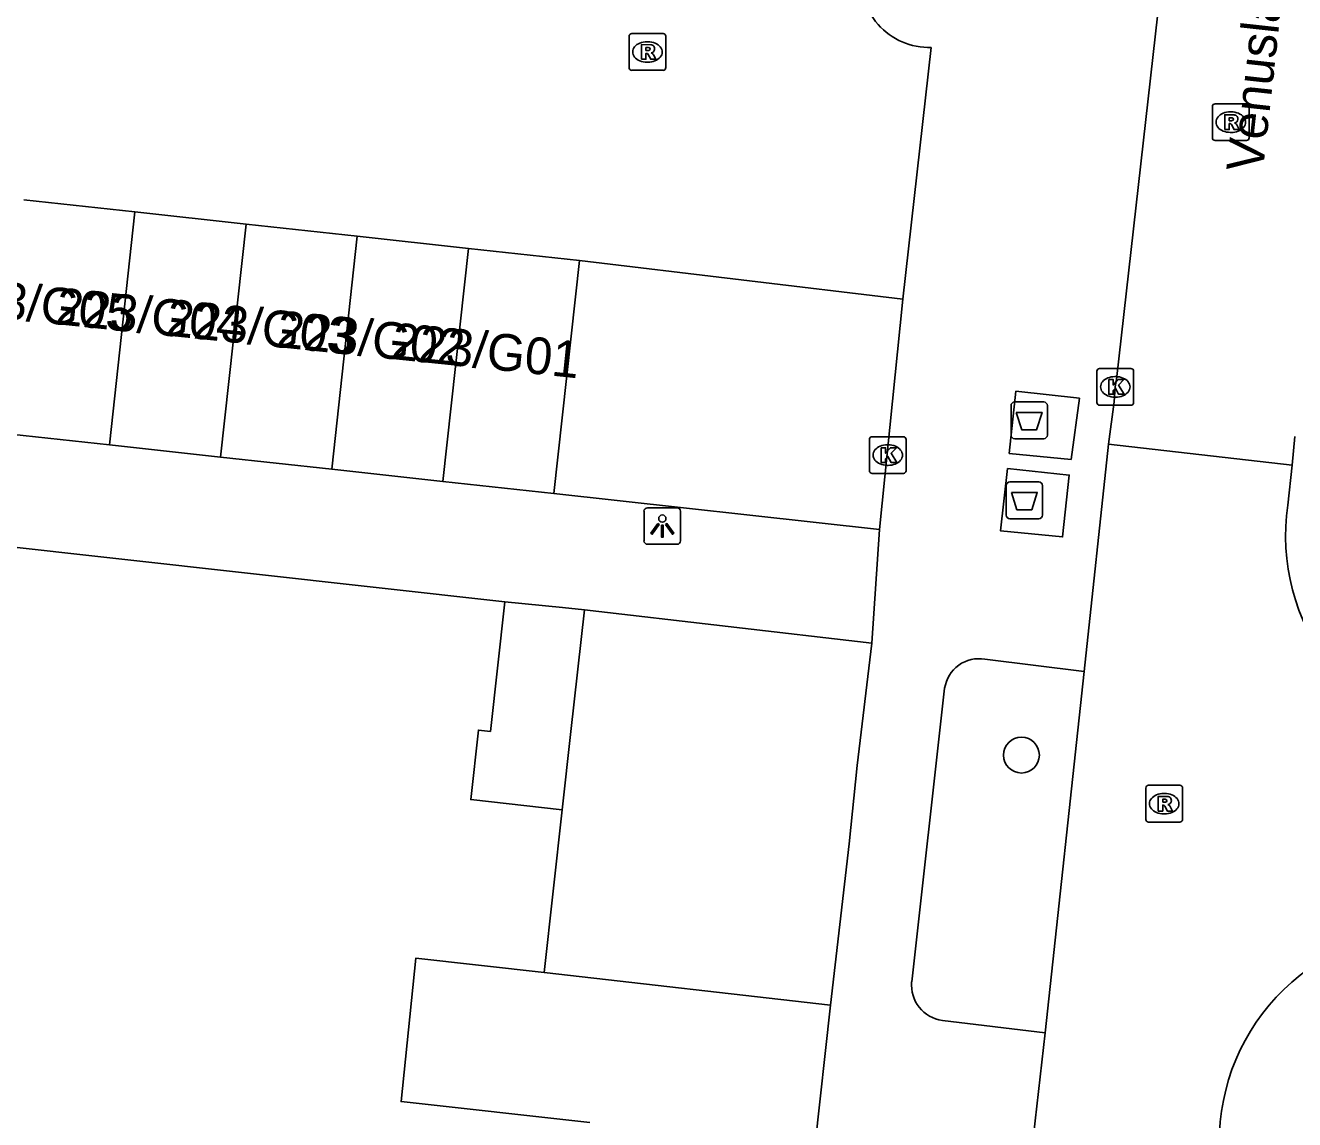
# Model space of a CAD drawing. Extents: x 161928 to 163055, y 386475 to 387428.
# Drawn here: x 162034.18 to 162068.74, y 386644.64 to 386674.43 of the extents above; entities that cross this region are included whole.
import ezdxf

# ---------------------------------------------------------------- set-up
doc = ezdxf.new("R2010")
doc.units = 0
for name, color, linetype in [('IMGEO_Afval_apart_plaats', 7, 'Continuous'), ('IMGEO_Boom', 7, 'Continuous'), ('IMGEO_Kolk', 7, 'Continuous'), ('IMGEO_Lichtpunt', 7, 'Continuous'), ('IMGEO_Openbare_ruimte_label', 7, 'Continuous'), ('IMGEO_Pand', 7, 'Continuous'), ('IMGEO_Pand_nummerreeks', 7, 'Continuous'), ('IMGEO_Rijbaan_lokaal_open', 7, 'Continuous'), ('IMGEO_Rioolput', 7, 'Continuous'), ('IMGEO_Voetpad_gesloten', 7, 'Continuous'), ('IMGEO_Voetpad_open', 7, 'Continuous')]:
    doc.layers.add(name, color=color, linetype=linetype)

msp = doc.modelspace()

# ---------------------------------------------------------------- linework, layer by layer
at = {"layer": 'IMGEO_Afval_apart_plaats'}
for p, q in [((162061.021, 386663.275), (162061.021, 386664.075)), ((162061.021, 386664.075), (162061.021, 386663.275)), ((162061.121, 386664.175), (162061.911, 386664.175)), ((162061.911, 386664.175), (162061.121, 386664.175)), ((162062.011, 386664.075), (162062.011, 386663.275)), ((162062.011, 386663.275), (162062.011, 386664.075)), ((162061.911, 386663.175), (162061.121, 386663.175)), ((162061.121, 386663.175), (162061.911, 386663.175)), ((162060.988, 386661.997), (162061.778, 386661.997)), ((162061.778, 386661.997), (162060.988, 386661.997)), ((162060.888, 386661.097), (162060.888, 386661.897)), ((162060.888, 386661.897), (162060.888, 386661.097)), ((162061.878, 386661.897), (162061.878, 386661.097)), ((162061.878, 386661.097), (162061.878, 386661.897)), ((162061.778, 386660.997), (162060.988, 386660.997)), ((162060.988, 386660.997), (162061.778, 386660.997))]:
    msp.add_line(p, q, dxfattribs=at)
for points in [[(162061.164, 386663.889), (162061.868, 386663.889), (162061.719, 386663.419), (162061.313, 386663.419), (162061.164, 386663.889)], [(162061.031, 386661.711), (162061.735, 386661.711), (162061.586, 386661.241), (162061.18, 386661.241), (162061.031, 386661.711)]]:
    msp.add_lwpolyline(points, dxfattribs=at)
for centre, start, end in [((162061.121, 386664.075), 90, 180), ((162061.121, 386664.075), 90, 180), ((162061.911, 386664.075), 0, 90), ((162061.911, 386664.075), 360, 90), ((162061.121, 386663.275), 180, 270), ((162061.121, 386663.275), 180, 270), ((162061.911, 386663.275), 270, 0), ((162061.911, 386663.275), 270, 0), ((162060.988, 386661.897), 90, 180), ((162060.988, 386661.897), 90, 180), ((162061.778, 386661.897), 0, 90), ((162061.778, 386661.897), 360, 90), ((162060.988, 386661.097), 180, 270), ((162060.988, 386661.097), 180, 270), ((162061.778, 386661.097), 270, 0), ((162061.778, 386661.097), 270, 0)]:
    msp.add_arc(centre, 0.1, start, end, dxfattribs=at)
at = {"layer": 'IMGEO_Boom'}
msp.add_circle((162061.304, 386654.563), 0.489, dxfattribs=at)
at = {"layer": 'IMGEO_Kolk'}
for p, q in [((162063.36, 386664.16), (162063.36, 386665.012)), ((162063.435, 386665.086), (162064.287, 386665.086)), ((162063.848, 386664.866), (162063.873, 386664.866)), ((162064.361, 386665.012), (162064.361, 386664.16)), ((162064.287, 386664.086), (162063.435, 386664.086)), ((162063.871, 386664.306), (162063.846, 386664.306)), ((162057.163, 386662.303), (162057.163, 386663.155)), ((162057.238, 386663.229), (162058.09, 386663.229)), ((162058.164, 386663.155), (162058.164, 386662.303)), ((162057.651, 386663.009), (162057.676, 386663.009)), ((162057.674, 386662.449), (162057.649, 386662.449)), ((162058.09, 386662.229), (162057.238, 386662.229))]:
    msp.add_line(p, q, dxfattribs=at)
for points in [[(162063.36, 386664.16), (162063.36, 386665.012)], [(162063.435, 386665.086), (162064.287, 386665.086)], [(162063.681, 386664.786), (162063.804, 386664.786), (162063.804, 386664.635), (162063.934, 386664.786), (162064.098, 386664.786), (162063.952, 386664.635), (162064.105, 386664.386), (162063.953, 386664.386), (162063.868, 386664.55), (162063.804, 386664.483), (162063.804, 386664.386), (162063.681, 386664.386), (162063.681, 386664.786)], [(162064.361, 386665.012), (162064.361, 386664.16)], [(162064.287, 386664.086), (162063.435, 386664.086)], [(162057.163, 386662.303), (162057.163, 386663.155)], [(162057.238, 386663.229), (162058.09, 386663.229)], [(162058.164, 386663.155), (162058.164, 386662.303)], [(162057.484, 386662.929), (162057.607, 386662.929), (162057.607, 386662.778), (162057.737, 386662.929), (162057.901, 386662.929), (162057.755, 386662.778), (162057.908, 386662.529), (162057.756, 386662.529), (162057.671, 386662.693), (162057.607, 386662.626), (162057.607, 386662.529), (162057.484, 386662.529), (162057.484, 386662.929)], [(162058.09, 386662.229), (162057.238, 386662.229)]]:
    msp.add_lwpolyline(points, dxfattribs=at)
for centre, start, end in [((162063.437, 386665.01), 91.552, 178.448), ((162063.437, 386665.01), 91.552, 178.448), ((162064.285, 386665.01), 1.552, 88.448), ((162064.285, 386665.01), 1.552, 88.448), ((162063.437, 386664.162), 181.552, 268.448), ((162063.437, 386664.162), 181.552, 268.448), ((162064.285, 386664.162), 271.552, 358.448), ((162064.285, 386664.162), 271.552, 358.448), ((162057.24, 386663.153), 91.552, 178.448), ((162057.24, 386663.153), 91.552, 178.448), ((162058.088, 386663.153), 1.552, 88.448), ((162058.088, 386663.153), 1.552, 88.448), ((162057.24, 386662.305), 181.552, 268.448), ((162057.24, 386662.305), 181.552, 268.448), ((162058.088, 386662.305), 271.552, 358.448), ((162058.088, 386662.305), 271.552, 358.448)]:
    msp.add_arc(centre, 0.0765, start, end, dxfattribs=at)
for centre, major_axis, ratio, start_param, end_param in [((162063.847, 386664.586), (-0.387, 0.002), 0.722429, 4.712389, 7.853982), ((162063.872, 386664.586), (-0.39, 0.002), 0.717154, 1.570796, 4.712389), ((162057.65, 386662.729), (-0.387, 0.002), 0.722429, 4.712389, 7.853982), ((162057.675, 386662.729), (-0.39, 0.002), 0.717154, 1.570796, 4.712389)]:
    msp.add_ellipse(centre, major_axis=major_axis, ratio=ratio, start_param=start_param, end_param=end_param, dxfattribs=at)
at = {"layer": 'IMGEO_Lichtpunt'}
for p, q in [((162051.928, 386661.296), (162051.12, 386661.296)), ((162051.928, 386661.296), (162051.12, 386661.296)), ((162051.026, 386661.201), (162051.026, 386660.394)), ((162051.026, 386661.201), (162051.026, 386660.394)), ((162052.022, 386660.394), (162052.022, 386661.201)), ((162052.022, 386660.394), (162052.022, 386661.201)), ((162051.12, 386660.3), (162051.928, 386660.3)), ((162051.12, 386660.3), (162051.928, 386660.3))]:
    msp.add_line(p, q, dxfattribs=at)
for points in [[(162051.4, 386660.865), (162051.439, 386660.837), (162051.251, 386660.575), (162051.213, 386660.602), (162051.4, 386660.865)], [(162051.502, 386660.817), (162051.549, 386660.817), (162051.549, 386660.495), (162051.502, 386660.495), (162051.502, 386660.817)], [(162051.612, 386660.837), (162051.65, 386660.864), (162051.837, 386660.602), (162051.798, 386660.574), (162051.612, 386660.837)]]:
    msp.add_lwpolyline(points, dxfattribs=at)
msp.add_circle((162051.525, 386660.999), 0.0994, dxfattribs=at)
for centre, start, end in [((162051.12, 386661.201), 90, 180), ((162051.12, 386661.201), 90, 180), ((162051.928, 386661.201), 0, 90), ((162051.928, 386661.201), 0, 90), ((162051.12, 386660.394), 180, 270), ((162051.12, 386660.394), 180, 270), ((162051.928, 386660.394), 270, 0), ((162051.928, 386660.394), 270, 360)]:
    msp.add_arc(centre, 0.0946, start, end, dxfattribs=at)
at = {"layer": 'IMGEO_Pand'}
for points in [[(162037.161, 386669.349), (162034.133, 386669.68)], [(162037.161, 386669.349), (162036.467, 386663.006)], [(162040.188, 386669.018), (162037.161, 386669.349)], [(162039.495, 386662.676), (162040.188, 386669.018)], [(162043.215, 386668.688), (162040.188, 386669.018)], [(162043.215, 386668.688), (162042.522, 386662.345)], [(162046.242, 386668.357), (162043.215, 386668.688)], [(162045.549, 386662.014), (162046.242, 386668.357)], [(162049.269, 386668.026), (162046.242, 386668.357)], [(162048.57, 386661.684), (162049.269, 386668.026)], [(162036.467, 386663.006), (162033.44, 386663.337)], [(162039.495, 386662.676), (162036.467, 386663.006)], [(162042.522, 386662.345), (162039.495, 386662.676)], [(162045.549, 386662.014), (162042.522, 386662.345)], [(162048.57, 386661.684), (162045.549, 386662.014)], [(162033.207, 386660.295), (162047.236, 386658.733)], [(162048.797, 386653.074), (162046.307, 386653.351), (162046.517, 386655.242), (162046.844, 386655.205), (162047.236, 386658.733)], [(162048.304, 386648.645), (162048.797, 386653.074)], [(162049.548, 386644.556), (162044.41, 386645.129), (162044.816, 386649.034), (162048.304, 386648.645)]]:
    msp.add_lwpolyline(points, dxfattribs=at)
at = {"layer": 'IMGEO_Rijbaan_lokaal_open'}
for points in [[(162063.68, 386663.025), (162063.828, 386664.177), (162063.861, 386664.586), (162063.892, 386664.791), (162065.016, 386674.763), (162065.093, 386675.567)], [(162058.851, 386673.825), (162058.079, 386666.977)], [(162058.079, 386666.977), (162049.269, 386668.026)], [(162063.016, 386656.838), (162063.68, 386663.025)], [(162068.677, 386662.451), (162063.68, 386663.025)], [(162068.747, 386663.239), (162068.677, 386662.451)], [(162068.677, 386662.451), (162068.563, 386661.369)], [(162063.016, 386656.838), (162061.95, 386647.002)], [(162061.585, 386643.805), (162061.95, 386647.002)]]:
    msp.add_lwpolyline(points, dxfattribs=at)
for centre, radius, start, end in [((162058.789, 386675.671), 1.847, 170.5317, 271.9232), ((162074.21, 386660.515), 5.712, 171.3976, 264.7418), ((162072.464, 386644.043), 5.767, 84.678, 177.6436)]:
    msp.add_arc(centre, radius, start, end, dxfattribs=at)
at = {"layer": 'IMGEO_Rioolput'}
for p, q in [((162050.619, 386673.277), (162050.619, 386674.129)), ((162050.694, 386674.203), (162051.546, 386674.203)), ((162051.62, 386674.129), (162051.62, 386673.277)), ((162051.107, 386673.983), (162051.132, 386673.983)), ((162051.13, 386673.423), (162051.105, 386673.423)), ((162051.546, 386673.203), (162050.694, 386673.203)), ((162066.506, 386671.366), (162066.506, 386672.218)), ((162066.581, 386672.292), (162067.433, 386672.292)), ((162066.994, 386672.072), (162067.019, 386672.072)), ((162067.507, 386672.218), (162067.507, 386671.366)), ((162067.017, 386671.512), (162066.992, 386671.512)), ((162067.433, 386671.292), (162066.581, 386671.292)), ((162064.767, 386653.739), (162065.619, 386653.739)), ((162064.692, 386652.813), (162064.692, 386653.665)), ((162065.18, 386653.519), (162065.205, 386653.519)), ((162065.693, 386653.665), (162065.693, 386652.813)), ((162065.619, 386652.739), (162064.767, 386652.739)), ((162065.203, 386652.959), (162065.178, 386652.959))]:
    msp.add_line(p, q, dxfattribs=at)
for points in [[(162050.619, 386673.277), (162050.619, 386674.129)], [(162050.694, 386674.203), (162051.546, 386674.203)], [(162051.62, 386674.129), (162051.62, 386673.277)], [(162051.208, 386673.901), (162050.956, 386673.903), (162050.956, 386673.503)], [(162051.134, 386673.822), (162051.08, 386673.822), (162051.08, 386673.741)], [(162051.08, 386673.741), (162051.132, 386673.741)], [(162050.956, 386673.503), (162051.08, 386673.503), (162051.08, 386673.665), (162051.091, 386673.665)], [(162051.138, 386673.636), (162051.209, 386673.503), (162051.349, 386673.503), (162051.284, 386673.629)], [(162051.546, 386673.203), (162050.694, 386673.203)], [(162066.506, 386671.366), (162066.506, 386672.218)], [(162066.581, 386672.292), (162067.433, 386672.292)], [(162067.507, 386672.218), (162067.507, 386671.366)], [(162067.095, 386671.99), (162066.843, 386671.992), (162066.843, 386671.592)], [(162066.843, 386671.592), (162066.967, 386671.592), (162066.967, 386671.754), (162066.978, 386671.754)], [(162067.021, 386671.911), (162066.967, 386671.911), (162066.967, 386671.83)], [(162066.967, 386671.83), (162067.019, 386671.83)], [(162067.025, 386671.725), (162067.096, 386671.592), (162067.236, 386671.592), (162067.171, 386671.718)], [(162067.433, 386671.292), (162066.581, 386671.292)], [(162064.767, 386653.739), (162065.619, 386653.739)], [(162064.692, 386652.813), (162064.692, 386653.665)], [(162065.281, 386653.437), (162065.029, 386653.439), (162065.029, 386653.039)], [(162065.207, 386653.358), (162065.153, 386653.358), (162065.153, 386653.277)], [(162065.693, 386653.665), (162065.693, 386652.813)], [(162065.029, 386653.039), (162065.153, 386653.039), (162065.153, 386653.201), (162065.164, 386653.201)], [(162065.153, 386653.277), (162065.205, 386653.277)], [(162065.211, 386653.172), (162065.282, 386653.039), (162065.422, 386653.039), (162065.357, 386653.165)], [(162065.619, 386652.739), (162064.767, 386652.739)]]:
    msp.add_lwpolyline(points, dxfattribs=at)
for centre, radius, start, end in [((162050.696, 386674.127), 0.0765, 91.552, 178.448), ((162050.696, 386674.127), 0.0765, 91.552, 178.448), ((162051.544, 386674.127), 0.0765, 1.552, 88.448), ((162051.544, 386674.127), 0.0765, 1.552, 88.448), ((162051.116, 386673.93), 0.19, 274.7715, 282.9687), ((162051.14, 386673.726), 0.0964, 77.0061, 93.1865), ((162051.154, 386673.783), 0.0378, 276.6634, 79.6772), ((162051.207, 386673.791), 0.109, 350.3612, 89.416), ((162051.205, 386673.791), 0.112, 277.5842, 350.9817), ((162051.09, 386673.612), 0.0533, 26.0293, 88.6989), ((162051.189, 386673.576), 0.108, 29.5134, 73.7905), ((162050.696, 386673.279), 0.0765, 181.552, 268.448), ((162050.696, 386673.279), 0.0765, 181.552, 268.448), ((162051.544, 386673.279), 0.0765, 271.552, 358.448), ((162051.544, 386673.279), 0.0765, 271.552, 358.448), ((162066.583, 386672.216), 0.0765, 91.552, 178.448), ((162066.583, 386672.216), 0.0765, 91.552, 178.448), ((162067.431, 386672.216), 0.0765, 1.552, 88.448), ((162067.431, 386672.216), 0.0765, 1.552, 88.448), ((162066.977, 386671.701), 0.0533, 26.0293, 88.6989), ((162067.003, 386672.019), 0.19, 274.7715, 282.9687), ((162067.027, 386671.815), 0.0964, 77.0061, 93.1865), ((162067.041, 386671.872), 0.0378, 276.6634, 79.6772), ((162067.094, 386671.88), 0.109, 350.3612, 89.416), ((162067.092, 386671.88), 0.112, 277.5842, 350.9817), ((162067.076, 386671.665), 0.108, 29.5134, 73.7905), ((162066.583, 386671.368), 0.0765, 181.552, 268.448), ((162066.583, 386671.368), 0.0765, 181.552, 268.448), ((162067.431, 386671.368), 0.0765, 271.552, 358.448), ((162067.431, 386671.368), 0.0765, 271.552, 358.448), ((162064.769, 386653.663), 0.0765, 91.552, 178.448), ((162064.769, 386653.663), 0.0765, 91.552, 178.448), ((162065.617, 386653.663), 0.0765, 1.552, 88.448), ((162065.617, 386653.663), 0.0765, 1.552, 88.448), ((162065.213, 386653.262), 0.0964, 77.0061, 93.1865), ((162065.227, 386653.319), 0.0378, 276.6634, 79.6772), ((162065.28, 386653.327), 0.109, 350.3612, 89.416), ((162065.163, 386653.148), 0.0533, 26.0293, 88.6989), ((162065.189, 386653.466), 0.19, 274.7715, 282.9687), ((162065.278, 386653.327), 0.112, 277.5842, 350.9817), ((162065.262, 386653.112), 0.108, 29.5134, 73.7905), ((162064.769, 386652.815), 0.0765, 181.552, 268.448), ((162064.769, 386652.815), 0.0765, 181.552, 268.448), ((162065.617, 386652.815), 0.0765, 271.552, 358.448), ((162065.617, 386652.815), 0.0765, 271.552, 358.448)]:
    msp.add_arc(centre, radius, start, end, dxfattribs=at)
for centre, major_axis, ratio, start_param, end_param in [((162051.106, 386673.703), (-0.387, 0.002), 0.722429, 4.712389, 7.853982), ((162051.131, 386673.703), (-0.39, 0.002), 0.717154, 1.570796, 4.712389), ((162066.993, 386671.792), (-0.387, 0.002), 0.722429, 4.712389, 7.853982), ((162067.018, 386671.792), (-0.39, 0.002), 0.717154, 1.570796, 4.712389), ((162065.179, 386653.239), (-0.387, 0.002), 0.722429, 4.712389, 7.853982), ((162065.204, 386653.239), (-0.39, 0.002), 0.717154, 1.570796, 4.712389)]:
    msp.add_ellipse(centre, major_axis=major_axis, ratio=ratio, start_param=start_param, end_param=end_param, dxfattribs=at)
at = {"layer": 'IMGEO_Voetpad_gesloten'}
for points in [[(162061.155, 386664.473), (162062.882, 386664.277), (162062.658, 386662.611), (162060.972, 386662.774), (162061.155, 386664.473)], [(162060.923, 386662.366), (162062.607, 386662.183), (162062.426, 386660.5), (162060.731, 386660.67), (162060.923, 386662.366)]]:
    msp.add_lwpolyline(points, dxfattribs=at)
at = {"layer": 'IMGEO_Voetpad_open'}
for points in [[(162058.079, 386666.977), (162057.437, 386660.706)], [(162057.437, 386660.706), (162048.57, 386661.684)], [(162057.437, 386660.706), (162057.229, 386657.61)], [(162047.236, 386658.733), (162048.804, 386658.583), (162049.402, 386658.514)], [(162048.797, 386653.074), (162049.034, 386655.205), (162049.402, 386658.514)], [(162049.402, 386658.514), (162057.229, 386657.61)], [(162057.229, 386657.61), (162056.83, 386654.281), (162056.614, 386652.142), (162056.103, 386647.755)], [(162060.311, 386657.173), (162063.016, 386656.838)], [(162058.316, 386648.393), (162059.214, 386656.383)], [(162056.103, 386647.755), (162048.304, 386648.645)], [(162056.103, 386647.755), (162055.675, 386643.889)], [(162061.95, 386647.002), (162059.154, 386647.336)]]:
    msp.add_lwpolyline(points, dxfattribs=at)
for centre, radius, start, end in [((162060.147, 386656.244), 0.943, 79.9956, 171.5232), ((162059.284, 386648.3), 0.973, 174.5026, 262.3129)]:
    msp.add_arc(centre, radius, start, end, dxfattribs=at)

# ---------------------------------------------------------------- texts
at = {"layer": 'IMGEO_Openbare_ruimte_label'}
msp.add_text('Venuslaan', height=1, rotation=83.6851, dxfattribs=at).set_placement((162067.878, 386670.398))
at = {"layer": 'IMGEO_Pand_nummerreeks'}
for s, p in [('223/G05', (162031.964, 386666.61)), ('223/G04', (162034.975, 386666.297)), ('223/G03', (162037.985, 386665.985)), ('223/G02', (162040.989, 386665.673)), ('223/G01', (162044.116, 386665.348))]:
    msp.add_text(s, height=1, rotation=354.0736, dxfattribs=at).set_placement(p)

doc.saveas('drawing.dxf')
